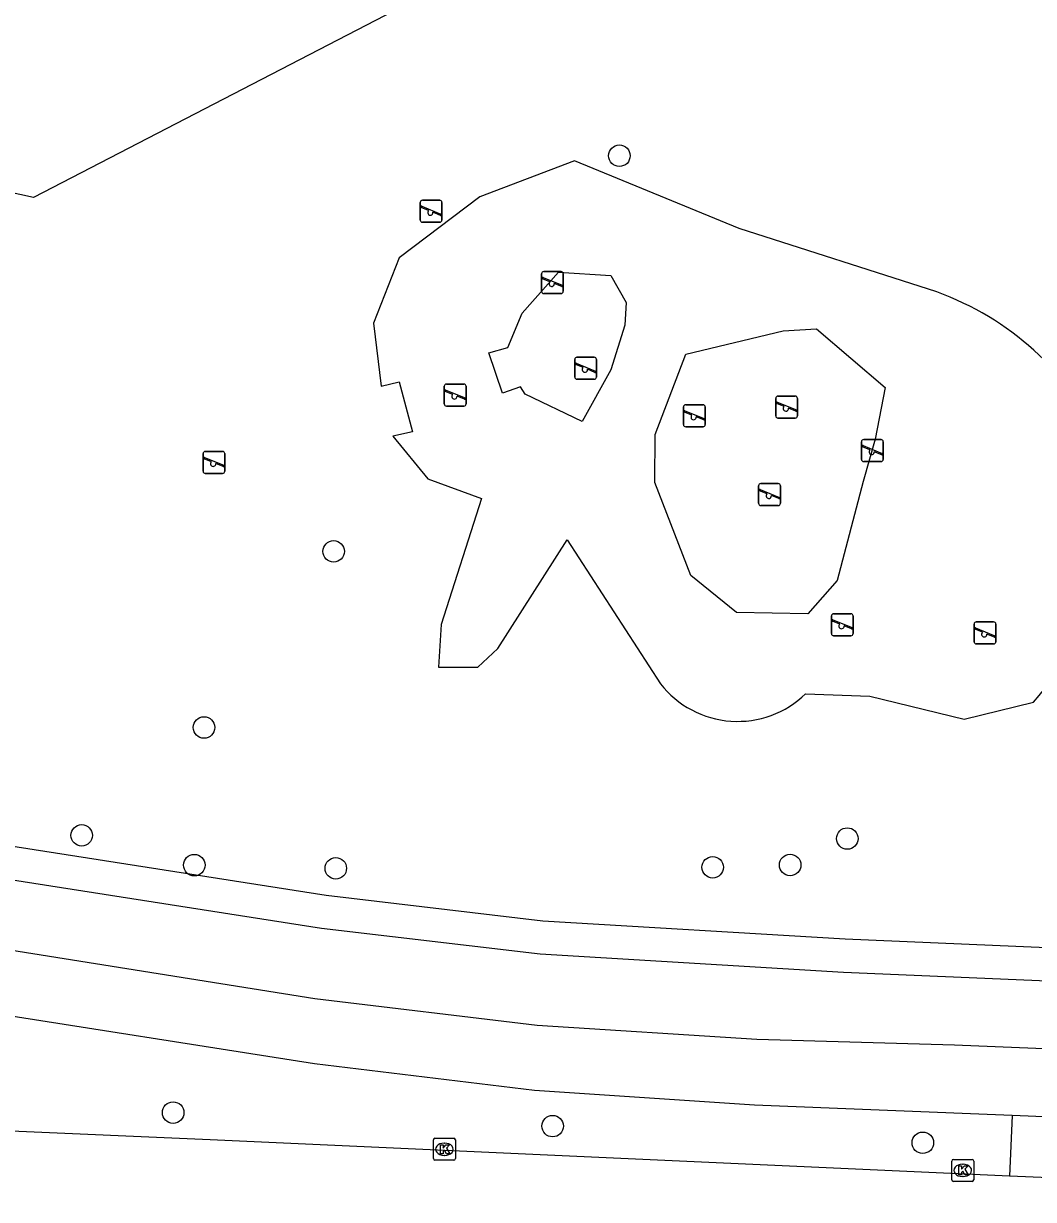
# Model space of a CAD drawing. Extents: x 160732 to 162105, y 387428 to 388479.
# Drawn here: x 160922.5 to 160968.5, y 387484.2 to 387537.7 of the extents above; entities that cross this region are included whole.
import ezdxf

# ---------------------------------------------------------------- set-up
doc = ezdxf.new("R2010")
doc.units = 0
for name, color, linetype in [('IMGEO_Berm_groen', 7, 'Continuous'), ('IMGEO_Boom', 7, 'Continuous'), ('IMGEO_Fietspad_open', 7, 'Continuous'), ('IMGEO_Groenvoorziening', 7, 'Continuous'), ('IMGEO_Hek', 7, 'Continuous'), ('IMGEO_Kolk', 7, 'Continuous'), ('IMGEO_Meer_plas_ven_vijver', 7, 'Continuous'), ('IMGEO_Rijbaan_lokaal_gesloten', 7, 'Continuous'), ('IMGEO_Speelvoorziening', 7, 'Continuous'), ('IMGEO_Voetpad_open', 7, 'Continuous')]:
    doc.layers.add(name, color=color, linetype=linetype)

msp = doc.modelspace()

# ---------------------------------------------------------------- linework, layer by layer
at = {"layer": 'IMGEO_Berm_groen'}
msp.add_lwpolyline([(160978.599, 387495.229), (160959.916, 387496.024), (160946.169, 387496.849), (160936.309, 387498.011), (160889.009, 387505.413)], dxfattribs=at)
at = {"layer": 'IMGEO_Boom'}
for centre in [(160949.647, 387531.644), (160936.652, 387513.656), (160930.759, 387505.65), (160925.195, 387500.745), (160960.01, 387500.6), (160957.41, 387499.4), (160930.314, 387499.392), (160936.749, 387499.247), (160953.888, 387499.295), (160929.354, 387488.142), (160946.609, 387487.527), (160963.443, 387486.77)]:
    msp.add_circle(centre, 0.489, dxfattribs=at)
at = {"layer": 'IMGEO_Fietspad_open'}
for points in [[(160801.558, 387514.26), (160820.517, 387511.401), (160862.38, 387504.81), (160891.554, 387500.319), (160901.233, 387498.754), (160911.562, 387497.191), (160935.793, 387493.329), (160945.905, 387492.112), (160955.896, 387491.483), (160964.882, 387491.216), (161000, 387489.783), (161032.946, 387488.45), (161079.41, 387486.41), (161134.151, 387484.191)], [(160967.502, 387488.005), (160955.792, 387488.482), (160945.779, 387489.15), (160935.786, 387490.359), (160920.142, 387492.807), (160904.738, 387495.178), (160900.412, 387495.865), (160886.183, 387497.972), (160869.321, 387500.586), (160856.279, 387502.542), (160818.903, 387508.372), (160803.597, 387510.687)], [(160970.746, 387487.874), (160967.502, 387488.005)]]:
    msp.add_lwpolyline(points, dxfattribs=at)
at = {"layer": 'IMGEO_Groenvoorziening'}
msp.add_lwpolyline([(160966.996, 387554.285), (160959.549, 387551.025), (160957.708, 387550.893), (160957.467, 387550.103), (160957.369, 387549.78), (160957.237, 387547.974), (160957.165, 387547.147), (160956.876, 387546.527), (160956.411, 387546.027), (160955.813, 387545.695), (160951.148, 387543.906), (160950.277, 387543.445), (160949.735, 387542.846), (160949.405, 387542.109), (160949.319, 387541.306), (160949.505, 387539.617), (160946.393, 387539.397), (160945.767, 387540.59), (160945.392, 387540.876), (160944.934, 387540.986), (160944.582, 387540.939), (160944.179, 387540.722), (160923.011, 387529.746), (160920.367, 387530.317)], dxfattribs=at)
at = {"layer": 'IMGEO_Hek'}
msp.add_lwpolyline([(160978.599, 387495.229), (160959.916, 387496.024), (160946.169, 387496.849), (160936.309, 387498.011), (160889.009, 387505.413)], dxfattribs=at)
at = {"layer": 'IMGEO_Kolk'}
for p, q in [((160941.186, 387486.047), (160941.186, 387486.899)), ((160941.261, 387486.973), (160942.113, 387486.973)), ((160941.674, 387486.753), (160941.699, 387486.753)), ((160942.187, 387486.899), (160942.187, 387486.047)), ((160941.697, 387486.193), (160941.672, 387486.193)), ((160964.836, 387486.014), (160965.688, 387486.014)), ((160942.113, 387485.973), (160941.261, 387485.973)), ((160964.761, 387485.088), (160964.761, 387485.94)), ((160965.249, 387485.794), (160965.274, 387485.794)), ((160965.762, 387485.94), (160965.762, 387485.088)), ((160965.688, 387485.014), (160964.836, 387485.014)), ((160965.272, 387485.234), (160965.247, 387485.234))]:
    msp.add_line(p, q, dxfattribs=at)
for points in [[(160941.186, 387486.047), (160941.186, 387486.899)], [(160941.261, 387486.973), (160942.113, 387486.973)], [(160941.507, 387486.673), (160941.63, 387486.673), (160941.63, 387486.522), (160941.76, 387486.673), (160941.924, 387486.673), (160941.778, 387486.522), (160941.931, 387486.273), (160941.779, 387486.273), (160941.694, 387486.437), (160941.63, 387486.37), (160941.63, 387486.273), (160941.507, 387486.273), (160941.507, 387486.673)], [(160942.187, 387486.899), (160942.187, 387486.047)], [(160964.836, 387486.014), (160965.688, 387486.014)], [(160942.113, 387485.973), (160941.261, 387485.973)], [(160964.761, 387485.088), (160964.761, 387485.94)], [(160965.082, 387485.714), (160965.205, 387485.714), (160965.205, 387485.563), (160965.335, 387485.714), (160965.499, 387485.714), (160965.353, 387485.563), (160965.506, 387485.314), (160965.354, 387485.314), (160965.269, 387485.478), (160965.205, 387485.411), (160965.205, 387485.314), (160965.082, 387485.314), (160965.082, 387485.714)], [(160965.762, 387485.94), (160965.762, 387485.088)], [(160965.688, 387485.014), (160964.836, 387485.014)]]:
    msp.add_lwpolyline(points, dxfattribs=at)
for centre, start, end in [((160941.263, 387486.897), 91.552, 178.448), ((160941.263, 387486.897), 91.552, 178.448), ((160942.111, 387486.897), 1.552, 88.448), ((160942.111, 387486.897), 1.552, 88.448), ((160941.263, 387486.049), 181.552, 268.448), ((160941.263, 387486.049), 181.552, 268.448), ((160942.111, 387486.049), 271.552, 358.448), ((160942.111, 387486.049), 271.552, 358.448), ((160964.838, 387485.938), 91.552, 178.448), ((160964.838, 387485.938), 91.552, 178.448), ((160965.686, 387485.938), 1.552, 88.448), ((160965.686, 387485.938), 1.552, 88.448), ((160964.838, 387485.09), 181.552, 268.448), ((160964.838, 387485.09), 181.552, 268.448), ((160965.686, 387485.09), 271.552, 358.448), ((160965.686, 387485.09), 271.552, 358.448)]:
    msp.add_arc(centre, 0.0765, start, end, dxfattribs=at)
for centre, major_axis, ratio, start_param, end_param in [((160941.673, 387486.473), (-0.387, 0.002), 0.722429, 4.712389, 7.853982), ((160941.698, 387486.473), (-0.39, 0.002), 0.717154, 1.570796, 4.712389), ((160965.248, 387485.514), (-0.387, 0.002), 0.722429, 4.712389, 7.853982), ((160965.273, 387485.514), (-0.39, 0.002), 0.717154, 1.570796, 4.712389)]:
    msp.add_ellipse(centre, major_axis=major_axis, ratio=ratio, start_param=start_param, end_param=end_param, dxfattribs=at)
at = {"layer": 'IMGEO_Meer_plas_ven_vijver'}
for points in [[(160955.088, 387528.336), (160947.612, 387531.407), (160943.299, 387529.779), (160939.631, 387527.002), (160938.47, 387524.035), (160938.82, 387521.172), (160939.624, 387521.363), (160940.233, 387519.09), (160939.346, 387518.89), (160940.936, 387516.949), (160943.374, 387516.057), (160941.54, 387510.325), (160941.413, 387508.397), (160943.215, 387508.387), (160944.115, 387509.237), (160947.264, 387514.176), (160951.516, 387507.636)], [(160964.079, 387525.452), (160955.088, 387528.336)], [(160949.899, 387523.946), (160949.261, 387521.914), (160947.948, 387519.563), (160945.366, 387520.808), (160945.145, 387521.134), (160944.333, 387520.848), (160943.704, 387522.686), (160944.57, 387522.932), (160945.232, 387524.482), (160946.875, 387526.357), (160949.254, 387526.199), (160949.959, 387524.97), (160949.899, 387523.946)], [(160961.737, 387521.113), (160961.272, 387518.753), (160960.727, 387516.833), (160959.55, 387512.326), (160958.216, 387510.818), (160954.97, 387510.885), (160952.901, 387512.553), (160951.253, 387516.784), (160951.269, 387518.978), (160952.671, 387522.624), (160957.086, 387523.679), (160958.603, 387523.775), (160961.737, 387521.113)], [(160958.114, 387507.183), (160961.027, 387507.079), (160965.321, 387506.025), (160968.476, 387506.8)]]:
    msp.add_lwpolyline(points, dxfattribs=at)
for centre, radius, start, end in [((160959.5, 387512.821), 13.436, 25.8784, 70.0722), ((160958.172, 387515.848), 13.712, 318.7131, 11.9407), ((160955.018, 387510.37), 4.443, 217.9746, 314.1702)]:
    msp.add_arc(centre, radius, start, end, dxfattribs=at)
at = {"layer": 'IMGEO_Rijbaan_lokaal_gesloten'}
for points in [[(160967.389, 387485.255), (160931.04, 387486.905), (160885.08, 387488.902), (160838.998, 387490.678), (160828.034, 387490.964), (160819.656, 387491.664), (160814.456, 387492.174), (160811.057, 387492.644), (160803.557, 387493.68)], [(160970.623, 387485.111), (160967.389, 387485.255)]]:
    msp.add_lwpolyline(points, dxfattribs=at)
at = {"layer": 'IMGEO_Speelvoorziening'}
for p, q in [((160940.588, 387528.723), (160940.588, 387529.523)), ((160940.588, 387529.523), (160940.588, 387528.723)), ((160940.657, 387529.348), (160941.533, 387528.995)), ((160940.688, 387529.623), (160941.478, 387529.623)), ((160941.478, 387529.623), (160940.688, 387529.623)), ((160941.578, 387529.523), (160941.578, 387528.723)), ((160941.578, 387528.723), (160941.578, 387529.523)), ((160940.971, 387529.151), (160940.632, 387529.288)), ((160941.509, 387528.935), (160941.169, 387529.072)), ((160941.478, 387528.623), (160940.688, 387528.623)), ((160940.688, 387528.623), (160941.478, 387528.623)), ((160946.104, 387525.481), (160946.104, 387526.281)), ((160946.104, 387526.281), (160946.104, 387525.481)), ((160946.173, 387526.106), (160947.049, 387525.753)), ((160946.204, 387526.381), (160946.994, 387526.381)), ((160946.994, 387526.381), (160946.204, 387526.381)), ((160947.094, 387526.281), (160947.094, 387525.481)), ((160947.094, 387525.481), (160947.094, 387526.281)), ((160946.487, 387525.909), (160946.148, 387526.046)), ((160947.025, 387525.693), (160946.685, 387525.83)), ((160946.994, 387525.381), (160946.204, 387525.381)), ((160946.204, 387525.381), (160946.994, 387525.381)), ((160947.614, 387521.585), (160947.614, 387522.385)), ((160947.614, 387522.385), (160947.614, 387521.585)), ((160947.714, 387522.485), (160948.504, 387522.485)), ((160948.504, 387522.485), (160947.714, 387522.485)), ((160948.604, 387522.385), (160948.604, 387521.585)), ((160948.604, 387521.585), (160948.604, 387522.385)), ((160947.997, 387522.013), (160947.658, 387522.15)), ((160947.683, 387522.21), (160948.559, 387521.857)), ((160948.535, 387521.797), (160948.195, 387521.934)), ((160948.504, 387521.485), (160947.714, 387521.485)), ((160947.714, 387521.485), (160948.504, 387521.485)), ((160941.682, 387520.364), (160941.682, 387521.164)), ((160941.682, 387521.164), (160941.682, 387520.364)), ((160942.065, 387520.792), (160941.726, 387520.929)), ((160941.751, 387520.989), (160942.627, 387520.636)), ((160941.782, 387521.264), (160942.572, 387521.264)), ((160942.572, 387521.264), (160941.782, 387521.264)), ((160942.672, 387521.164), (160942.672, 387520.364)), ((160942.672, 387520.364), (160942.672, 387521.164)), ((160942.572, 387520.264), (160941.782, 387520.264)), ((160941.782, 387520.264), (160942.572, 387520.264)), ((160942.603, 387520.576), (160942.263, 387520.713)), ((160952.56, 387519.425), (160952.56, 387520.225)), ((160952.56, 387520.225), (160952.56, 387519.425)), ((160952.66, 387520.325), (160953.45, 387520.325)), ((160953.45, 387520.325), (160952.66, 387520.325)), ((160953.55, 387520.225), (160953.55, 387519.425)), ((160953.55, 387519.425), (160953.55, 387520.225)), ((160956.754, 387519.815), (160956.754, 387520.615)), ((160956.754, 387520.615), (160956.754, 387519.815)), ((160957.137, 387520.243), (160956.798, 387520.38)), ((160956.823, 387520.44), (160957.699, 387520.087)), ((160956.854, 387520.715), (160957.644, 387520.715)), ((160957.644, 387520.715), (160956.854, 387520.715)), ((160957.744, 387520.615), (160957.744, 387519.815)), ((160957.744, 387519.815), (160957.744, 387520.615)), ((160952.943, 387519.853), (160952.604, 387519.99)), ((160952.629, 387520.05), (160953.505, 387519.697)), ((160953.481, 387519.637), (160953.141, 387519.774)), ((160957.644, 387519.715), (160956.854, 387519.715)), ((160956.854, 387519.715), (160957.644, 387519.715)), ((160957.675, 387520.027), (160957.335, 387520.164)), ((160953.45, 387519.325), (160952.66, 387519.325)), ((160952.66, 387519.325), (160953.45, 387519.325)), ((160960.655, 387517.841), (160960.655, 387518.641)), ((160960.655, 387518.641), (160960.655, 387517.841)), ((160960.755, 387518.741), (160961.545, 387518.741)), ((160961.545, 387518.741), (160960.755, 387518.741)), ((160961.645, 387518.641), (160961.645, 387517.841)), ((160961.645, 387517.841), (160961.645, 387518.641)), ((160930.714, 387517.303), (160930.714, 387518.103)), ((160930.714, 387518.103), (160930.714, 387517.303)), ((160930.814, 387518.203), (160931.604, 387518.203)), ((160931.604, 387518.203), (160930.814, 387518.203)), ((160931.704, 387518.103), (160931.704, 387517.303)), ((160931.704, 387517.303), (160931.704, 387518.103)), ((160961.038, 387518.269), (160960.699, 387518.406)), ((160960.724, 387518.466), (160961.6, 387518.113)), ((160961.576, 387518.053), (160961.236, 387518.19)), ((160931.097, 387517.731), (160930.758, 387517.868)), ((160930.783, 387517.928), (160931.659, 387517.575)), ((160931.635, 387517.515), (160931.295, 387517.652)), ((160961.545, 387517.741), (160960.755, 387517.741)), ((160960.755, 387517.741), (160961.545, 387517.741)), ((160931.604, 387517.203), (160930.814, 387517.203)), ((160930.814, 387517.203), (160931.604, 387517.203)), ((160955.977, 387515.842), (160955.977, 387516.642)), ((160955.977, 387516.642), (160955.977, 387515.842)), ((160956.046, 387516.467), (160956.922, 387516.114)), ((160956.077, 387516.742), (160956.867, 387516.742)), ((160956.867, 387516.742), (160956.077, 387516.742)), ((160956.967, 387516.642), (160956.967, 387515.842)), ((160956.967, 387515.842), (160956.967, 387516.642)), ((160956.36, 387516.27), (160956.021, 387516.407)), ((160956.898, 387516.054), (160956.558, 387516.191)), ((160956.867, 387515.742), (160956.077, 387515.742)), ((160956.077, 387515.742), (160956.867, 387515.742)), ((160959.286, 387509.923), (160959.286, 387510.723)), ((160959.286, 387510.723), (160959.286, 387509.923)), ((160959.386, 387510.823), (160960.176, 387510.823)), ((160960.176, 387510.823), (160959.386, 387510.823)), ((160960.276, 387510.723), (160960.276, 387509.923)), ((160960.276, 387509.923), (160960.276, 387510.723)), ((160959.669, 387510.351), (160959.33, 387510.488)), ((160959.355, 387510.548), (160960.231, 387510.195)), ((160960.207, 387510.135), (160959.867, 387510.272)), ((160965.775, 387509.549), (160965.775, 387510.349)), ((160965.775, 387510.349), (160965.775, 387509.549)), ((160966.158, 387509.977), (160965.819, 387510.114)), ((160965.844, 387510.174), (160966.72, 387509.821)), ((160965.875, 387510.449), (160966.665, 387510.449)), ((160966.665, 387510.449), (160965.875, 387510.449)), ((160966.765, 387510.349), (160966.765, 387509.549)), ((160966.765, 387509.549), (160966.765, 387510.349)), ((160960.176, 387509.823), (160959.386, 387509.823)), ((160959.386, 387509.823), (160960.176, 387509.823)), ((160966.696, 387509.761), (160966.356, 387509.898)), ((160966.665, 387509.449), (160965.875, 387509.449)), ((160965.875, 387509.449), (160966.665, 387509.449))]:
    msp.add_line(p, q, dxfattribs=at)
for centre, radius, start, end in [((160940.688, 387529.523), 0.1, 90, 180), ((160940.688, 387529.523), 0.1, 90, 180), ((160940.645, 387529.318), 0.0327, 68.078, 248.078), ((160941.478, 387529.523), 0.1, 0, 90), ((160941.478, 387529.523), 0.1, 360, 90), ((160941.05, 387529.061), 0.12, 130.9928, 5.1632), ((160941.521, 387528.965), 0.0327, 248.078, 68.078), ((160940.688, 387528.723), 0.1, 180, 270), ((160940.688, 387528.723), 0.1, 180, 270), ((160941.478, 387528.723), 0.1, 270, 0), ((160941.478, 387528.723), 0.1, 270, 0), ((160946.204, 387526.281), 0.1, 90, 180), ((160946.204, 387526.281), 0.1, 90, 180), ((160946.161, 387526.076), 0.0327, 68.078, 248.078), ((160946.994, 387526.281), 0.1, 0, 90), ((160946.994, 387526.281), 0.1, 360, 90), ((160946.566, 387525.819), 0.12, 130.9928, 5.1632), ((160947.037, 387525.723), 0.0327, 248.078, 68.078), ((160946.204, 387525.481), 0.1, 180, 270), ((160946.204, 387525.481), 0.1, 180, 270), ((160946.994, 387525.481), 0.1, 270, 0), ((160946.994, 387525.481), 0.1, 270, 0), ((160947.714, 387522.385), 0.1, 90, 180), ((160947.714, 387522.385), 0.1, 90, 180), ((160948.504, 387522.385), 0.1, 0, 90), ((160948.504, 387522.385), 0.1, 360, 90), ((160947.671, 387522.18), 0.0327, 68.078, 248.078), ((160948.076, 387521.923), 0.12, 130.9928, 5.1632), ((160948.547, 387521.827), 0.0327, 248.078, 68.078), ((160947.714, 387521.585), 0.1, 180, 270), ((160947.714, 387521.585), 0.1, 180, 270), ((160948.504, 387521.585), 0.1, 270, 0), ((160948.504, 387521.585), 0.1, 270, 0), ((160941.782, 387521.164), 0.1, 90, 180), ((160941.782, 387521.164), 0.1, 90, 180), ((160941.739, 387520.959), 0.0327, 68.078, 248.078), ((160942.144, 387520.702), 0.12, 130.9928, 5.1632), ((160942.572, 387521.164), 0.1, 0, 90), ((160942.572, 387521.164), 0.1, 360, 90), ((160941.782, 387520.364), 0.1, 180, 270), ((160941.782, 387520.364), 0.1, 180, 270), ((160942.572, 387520.364), 0.1, 270, 0), ((160942.572, 387520.364), 0.1, 270, 0), ((160942.615, 387520.606), 0.0327, 248.078, 68.078), ((160952.66, 387520.225), 0.1, 90, 180), ((160952.66, 387520.225), 0.1, 90, 180), ((160953.45, 387520.225), 0.1, 0, 90), ((160953.45, 387520.225), 0.1, 360, 90), ((160956.854, 387520.615), 0.1, 90, 180), ((160956.854, 387520.615), 0.1, 90, 180), ((160956.811, 387520.41), 0.0327, 68.078, 248.078), ((160957.216, 387520.153), 0.12, 130.9928, 5.1632), ((160957.644, 387520.615), 0.1, 0, 90), ((160957.644, 387520.615), 0.1, 360, 90), ((160952.617, 387520.02), 0.0327, 68.078, 248.078), ((160953.022, 387519.763), 0.12, 130.9928, 5.1632), ((160953.493, 387519.667), 0.0327, 248.078, 68.078), ((160956.854, 387519.815), 0.1, 180, 270), ((160956.854, 387519.815), 0.1, 180, 270), ((160957.644, 387519.815), 0.1, 270, 0), ((160957.644, 387519.815), 0.1, 270, 0), ((160957.687, 387520.057), 0.0327, 248.078, 68.078), ((160952.66, 387519.425), 0.1, 180, 270), ((160952.66, 387519.425), 0.1, 180, 270), ((160953.45, 387519.425), 0.1, 270, 0), ((160953.45, 387519.425), 0.1, 270, 0), ((160960.755, 387518.641), 0.1, 90, 180), ((160960.755, 387518.641), 0.1, 90, 180), ((160961.545, 387518.641), 0.1, 0, 90), ((160961.545, 387518.641), 0.1, 360, 90), ((160930.814, 387518.103), 0.1, 90, 180), ((160930.814, 387518.103), 0.1, 90, 180), ((160931.604, 387518.103), 0.1, 0, 90), ((160931.604, 387518.103), 0.1, 360, 90), ((160960.712, 387518.436), 0.0327, 68.078, 248.078), ((160961.117, 387518.179), 0.12, 130.9928, 5.1632), ((160961.588, 387518.083), 0.0327, 248.078, 68.078), ((160930.771, 387517.898), 0.0327, 68.078, 248.078), ((160931.176, 387517.641), 0.12, 130.9928, 5.1632), ((160931.647, 387517.545), 0.0327, 248.078, 68.078), ((160960.755, 387517.841), 0.1, 180, 270), ((160960.755, 387517.841), 0.1, 180, 270), ((160961.545, 387517.841), 0.1, 270, 0), ((160961.545, 387517.841), 0.1, 270, 0), ((160930.814, 387517.303), 0.1, 180, 270), ((160930.814, 387517.303), 0.1, 180, 270), ((160931.604, 387517.303), 0.1, 270, 0), ((160931.604, 387517.303), 0.1, 270, 0), ((160956.077, 387516.642), 0.1, 90, 180), ((160956.077, 387516.642), 0.1, 90, 180), ((160956.034, 387516.437), 0.0327, 68.078, 248.078), ((160956.867, 387516.642), 0.1, 0, 90), ((160956.867, 387516.642), 0.1, 360, 90), ((160956.439, 387516.18), 0.12, 130.9928, 5.1632), ((160956.91, 387516.084), 0.0327, 248.078, 68.078), ((160956.077, 387515.842), 0.1, 180, 270), ((160956.077, 387515.842), 0.1, 180, 270), ((160956.867, 387515.842), 0.1, 270, 0), ((160956.867, 387515.842), 0.1, 270, 0), ((160959.386, 387510.723), 0.1, 90, 180), ((160959.386, 387510.723), 0.1, 90, 180), ((160960.176, 387510.723), 0.1, 0, 90), ((160960.176, 387510.723), 0.1, 360, 90), ((160959.343, 387510.518), 0.0327, 68.078, 248.078), ((160959.748, 387510.261), 0.12, 130.9928, 5.1632), ((160960.219, 387510.165), 0.0327, 248.078, 68.078), ((160965.875, 387510.349), 0.1, 90, 180), ((160965.875, 387510.349), 0.1, 90, 180), ((160965.832, 387510.144), 0.0327, 68.078, 248.078), ((160966.665, 387510.349), 0.1, 0, 90), ((160966.665, 387510.349), 0.1, 360, 90), ((160959.386, 387509.923), 0.1, 180, 270), ((160959.386, 387509.923), 0.1, 180, 270), ((160960.176, 387509.923), 0.1, 270, 0), ((160960.176, 387509.923), 0.1, 270, 0), ((160965.875, 387509.549), 0.1, 180, 270), ((160965.875, 387509.549), 0.1, 180, 270), ((160966.237, 387509.887), 0.12, 130.9928, 5.1632), ((160966.665, 387509.549), 0.1, 270, 0), ((160966.665, 387509.549), 0.1, 270, 0), ((160966.708, 387509.791), 0.0327, 248.078, 68.078)]:
    msp.add_arc(centre, radius, start, end, dxfattribs=at)
at = {"layer": 'IMGEO_Voetpad_open'}
for points in [[(160803.773, 387517.234), (160913.899, 387500), (160936.105, 387496.525), (160946.036, 387495.354), (160959.839, 387494.526), (160979.097, 387493.706), (160979.317, 387493.697)], [(160967.502, 387488.005), (160967.389, 387485.255)]]:
    msp.add_lwpolyline(points, dxfattribs=at)

doc.saveas('drawing.dxf')
